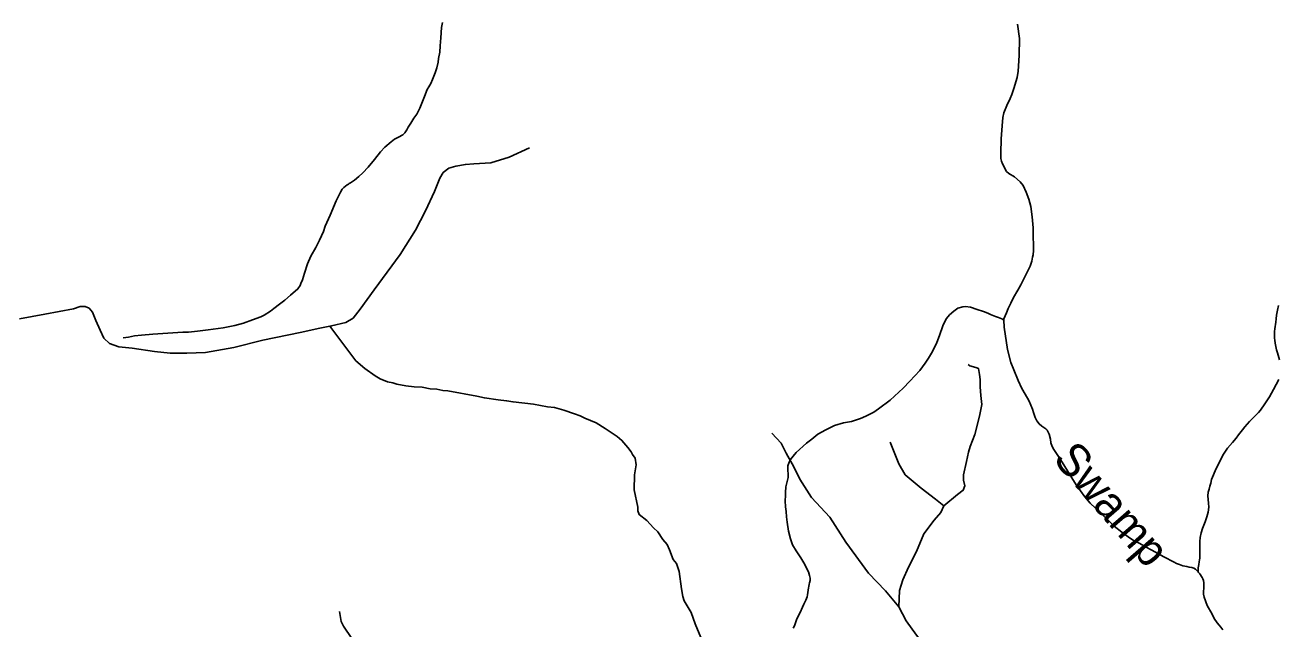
# Model space of a CAD drawing. Extents: x 2220236 to 2384410, y 720751 to 894131.
# Drawn here: x 2300357 to 2306111, y 868976 to 871750 of the extents above; entities that cross this region are included whole.
import ezdxf

# ---------------------------------------------------------------- set-up
doc = ezdxf.new("R2010")
doc.units = 0
doc.layers.add('Default', color=7, linetype='Continuous')

msp = doc.modelspace()

# ---------------------------------------------------------------- linework, layer by layer
at = {"layer": 'Default'}
for points in [[(2302274.1, 871762.5), (2302270.1, 871738.5), (2302266, 871692.3), (2302264.1, 871654.4), (2302262.1, 871626.5), (2302256.1, 871596.7), (2302254, 871580.2), (2302248, 871554.5), (2302240, 871530.4), (2302228, 871500.5), (2302219.9, 871482.7), (2302212, 871467), (2302204.1, 871454.3), (2302192, 871422.6), (2302170, 871368.5), (2302155.9, 871340.7), (2302141.9, 871322.1), (2302128, 871300.1), (2302116, 871280.8), (2302111.9, 871272.4), (2302110.1, 871268.4), (2302101.8, 871254.8), (2302092, 871246.2), (2302071.9, 871234.8), (2302054, 871226.6), (2302037.9, 871214.4), (2302009.9, 871190.2), (2301989.9, 871168.2), (2301962, 871132.6), (2301932.2, 871097.6), (2301907.9, 871072), (2301890, 871054.8), (2301869.9, 871037.6), (2301851.9, 871026.3), (2301845.9, 871022.8), (2301842, 871020.1), (2301835.9, 871016.6), (2301828, 871010.5), (2301820.2, 871003.6), (2301813.9, 870996.1), (2301805.9, 870982.6), (2301785.9, 870942.3), (2301757.8, 870876.4), (2301735.9, 870826.2), (2301727.9, 870802.1), (2301709.9, 870761.9), (2301691.9, 870728.4), (2301669.9, 870688.1), (2301654.5, 870653.8), (2301639.7, 870610.6), (2301631.7, 870580.7), (2301623.8, 870563.9), (2301619.8, 870554), (2301609.8, 870538), (2301576.2, 870509.6), (2301549.9, 870486.3), (2301525.9, 870468.1), (2301499.7, 870448.2), (2301483.8, 870435.9), (2301455.7, 870418.4), (2301439.8, 870410.3), (2301401.8, 870396.6), (2301360.5, 870381.7), (2301320.2, 870370.2), (2301266.4, 870359), (2301197.8, 870350.4), (2301149.6, 870344.4), (2301107.6, 870340.1), (2301081.6, 870339.8), (2300943.7, 870330.2), (2300891.6, 870326.4)], [(2304914.7, 871754.9), (2304923.8, 871688.1), (2304922.8, 871611), (2304918.7, 871538.6), (2304912.8, 871508.8), (2304898.6, 871459), (2304888.7, 871430.7), (2304880.7, 871413), (2304866.8, 871380.4), (2304852.6, 871347), (2304848.2, 871326.4), (2304844.8, 871286.9), (2304840.6, 871228.5), (2304839.6, 871208.6), (2304838.7, 871182.4), (2304838.8, 871166.8), (2304838.7, 871158.6), (2304838.7, 871148.8), (2304839.2, 871137.4), (2304842.3, 871125.1), (2304846.8, 871113.1), (2304850.7, 871105.1), (2304858.5, 871089), (2304864.6, 871078.4), (2304874.6, 871069), (2304900.6, 871052.9), (2304926.6, 871030.9), (2304940.7, 871012.7), (2304955.3, 870982.9), (2304966.9, 870950.6), (2304976.7, 870916.5), (2304982.4, 870870), (2304986.7, 870818.5), (2304986.9, 870779.1), (2304988.5, 870739.8), (2304988.8, 870714.4), (2304986.6, 870694.5), (2304984.6, 870684.6), (2304980.7, 870666.4), (2304972.7, 870642.3), (2304960.7, 870618.8), (2304948.7, 870594.5), (2304930.6, 870556.9), (2304916.6, 870532.5), (2304896.6, 870498.9), (2304884.6, 870473), (2304872.6, 870448.7), (2304864.6, 870428.6), (2304852.6, 870400.2), (2304852.8, 870395.3)], [(2301757.4, 870367.1), (2301764.6, 870368.4), (2301830.6, 870383.7), (2301863.6, 870404), (2301896.6, 870444.7), (2301960.1, 870533.6), (2302079.5, 870696.3), (2302150.6, 870808.1), (2302196.4, 870897.1), (2302237, 870986), (2302262.4, 871047), (2302277.6, 871072.4), (2302303, 871092.8), (2302336, 871102.9), (2302379.2, 871110.5), (2302417.3, 871113.1), (2302496.1, 871118.2), (2302579.9, 871143.6), (2302673.8, 871186.8)], [(2300330.8, 870401.5), (2300447.6, 870421.8), (2300579.7, 870447.2), (2300610.2, 870457.4), (2300633.1, 870457.4), (2300650.8, 870449.8), (2300666.1, 870432), (2300681.3, 870393.8), (2300701.6, 870348.1), (2300719.4, 870312.5), (2300744.8, 870287.1), (2300788, 870271.9), (2300848.9, 870266.8), (2300951.8, 870251.5), (2301022.9, 870243.9), (2301099.1, 870243.9), (2301185.5, 870246.4), (2301315, 870269.3), (2301449.6, 870302.3), (2301619.8, 870337.9), (2301711.2, 870358.3), (2301757.4, 870367.1)], [(2303884.5, 868979.6), (2303890.2, 868990.4), (2303894.2, 869000.4), (2303900.3, 869017.8), (2303908.2, 869034.6), (2303916.3, 869052.3), (2303927.3, 869076.4), (2303933.6, 869089.8), (2303942.2, 869108.2), (2303948.4, 869124.1), (2303950.2, 869132.3), (2303954.9, 869164.5), (2303956.2, 869172), (2303958.4, 869181.9), (2303960.3, 869188.6), (2303962.3, 869199.3), (2303962.2, 869210.1), (2303960.3, 869222.2), (2303955.9, 869238.4), (2303934.3, 869280.3), (2303920.2, 869302.6), (2303898.3, 869334.5), (2303882.1, 869362.6), (2303872.2, 869390), (2303863, 869425.1), (2303857.2, 869467.5), (2303853.9, 869491.1), (2303852.2, 869516.5), (2303850, 869537), (2303848.4, 869564.7), (2303849.4, 869589.4), (2303849.7, 869612.4), (2303850.6, 869620.6), (2303851.8, 869628.9), (2303854.3, 869642.2), (2303862.3, 869671.9), (2303862.3, 869680.2), (2303862.3, 869690), (2303860.2, 869702.3), (2303859.8, 869717.1), (2303860.2, 869726.1), (2303866.4, 869742.7), (2303872.3, 869754.4), (2303884.2, 869770.5), (2303898.2, 869786.7), (2303946.4, 869830.5), (2303970.3, 869848.6), (2303998.4, 869870.4), (2304034.4, 869890.7), (2304074.4, 869910.3), (2304116, 869923.7), (2304152.4, 869929.9), (2304193.5, 869942.4), (2304218.4, 869954.1), (2304254.5, 869972.8), (2304276.3, 869986.9), (2304330.5, 870026.7), (2304390.4, 870082.6), (2304420.5, 870114.2), (2304466.4, 870162.9), (2304490.6, 870196.7), (2304506.4, 870220.2), (2304524.4, 870250.5), (2304544.9, 870292.4), (2304556.6, 870324.9), (2304572.6, 870368.2), (2304582.6, 870392.4), (2304588.6, 870402.4), (2304602.5, 870418.6), (2304622.6, 870436.6), (2304640.6, 870450.6), (2304664.6, 870456.6), (2304676.6, 870457.1), (2304698.5, 870453.8), (2304730.5, 870444.5), (2304758.5, 870435), (2304778.5, 870426.6), (2304790.5, 870420.7), (2304814.5, 870410.9), (2304828.5, 870406.7), (2304842.6, 870400.6), (2304852.8, 870395.3)], [(2306113.1, 870462.6), (2306108.8, 870441.2), (2306104.8, 870417.2), (2306102.9, 870400.7), (2306100.9, 870385), (2306096.8, 870354.4), (2306095.8, 870342.8), (2306094.9, 870326.3), (2306095.3, 870312.6), (2306096.9, 870302.8), (2306098.9, 870288.9), (2306101.3, 870273.4), (2306104.9, 870258.7), (2306108.9, 870244.9), (2306119, 870212.5)], [(2301757.4, 870367.1), (2301876.3, 870208.3), (2301917, 870172.7), (2301965.2, 870139.7), (2301987.8, 870124.6), (2302021.9, 870111), (2302045.9, 870107.2), (2302063.9, 870101.5), (2302106.1, 870093.8), (2302144.1, 870088.4), (2302180, 870086.7), (2302218.1, 870079), (2302248.2, 870077.4), (2302276.2, 870071.8), (2302298.1, 870069.9), (2302432.4, 870045.4), (2302466.5, 870037.8), (2302530.5, 870028.4), (2302568.5, 870025), (2302598.5, 870019.2), (2302692.6, 870008.2), (2302756.7, 869996.9), (2302788.9, 869993.2), (2302831, 869981.7), (2302881.1, 869964.3), (2302907.1, 869954.6), (2302927.3, 869944.8), (2302979.4, 869923.4), (2303021.7, 869897.9), (2303076.2, 869860.5), (2303098.4, 869842.6), (2303126, 869809.3), (2303140.3, 869789.7), (2303146.4, 869777.5), (2303158.7, 869761.6), (2303164, 869730.5), (2303156.4, 869684.8), (2303153.9, 869616.1), (2303171.6, 869535.5), (2303171.9, 869519.5), (2303178, 869501.7), (2303212.3, 869473.8), (2303242.8, 869440.8), (2303263.1, 869423), (2303286, 869387.4), (2303306.3, 869364.5), (2303316.4, 869339.1), (2303334.1, 869295.4), (2303348.3, 869277.6), (2303360.8, 869239.7), (2303371.5, 869159.9), (2303377.9, 869125.9), (2303384.1, 869106), (2303416.7, 869052.3), (2303435.3, 869000.6), (2303494.8, 868855.2)], [(2304852.8, 870395.3), (2304854.5, 870362.5), (2304868.6, 870259.6), (2304884.6, 870200.5), (2304898.6, 870166.6), (2304918.6, 870118.2), (2304934.5, 870080.3), (2304960.6, 870036.1), (2304968.5, 870022.6), (2304984.6, 869986.3), (2304988.1, 869970.8), (2304996.6, 869948.2), (2305004.6, 869932.1), (2305014.4, 869917.9), (2305026.6, 869908.4), (2305036.7, 869902.4), (2305044.6, 869895.3), (2305050.6, 869889), (2305060.6, 869871.4), (2305066.5, 869848.6), (2305068.6, 869830.7), (2305074.5, 869814.5), (2305082.7, 869800.8), (2305112.6, 869754.4), (2305184.6, 869638.3), (2305224.7, 869582.6), (2305248.6, 869554.9), (2305272.6, 869530.5), (2305298.7, 869504.4), (2305326.7, 869480.1), (2305358.6, 869448.6), (2305394.6, 869420.5), (2305422.8, 869399.6), (2305448.6, 869382.5), (2305476.8, 869368.2), (2305503.2, 869353.7), (2305532.6, 869338.5), (2305587.7, 869306.9), (2305634.7, 869282.7), (2305645.9, 869277.5), (2305658.8, 869272.2), (2305675.2, 869266.3), (2305692.4, 869263), (2305703.2, 869260.9), (2305715.7, 869259), (2305725.1, 869255.2), (2305732.7, 869250.7), (2305744.8, 869238.8)], [(2300891.6, 870326.4), (2300859.6, 870322.5), (2300831.6, 870316.6), (2300819.5, 870314.5), (2300807.5, 870314)], [(2304576.2, 869542.4), (2304639.7, 869593.3), (2304665.1, 869613.6), (2304672.7, 869633.9), (2304667.7, 869659.3), (2304667.7, 869684.8), (2304680.4, 869745.8), (2304690.5, 869789), (2304698.1, 869814.4), (2304718.5, 869870.3), (2304741.3, 869954.2), (2304751.5, 870007.5), (2304746.4, 870048.2), (2304743.9, 870088.9), (2304743.9, 870121.9), (2304741.3, 870144.8), (2304736.2, 870172.7), (2304723.5, 870177.8), (2304695.6, 870185.4), (2304688, 870190.5)], [(2306114.9, 870122.9), (2306090.9, 870076.9), (2306072.3, 870043.3), (2306050.9, 870010.4), (2306030.4, 869981.6), (2306022.6, 869971.4), (2305996.9, 869946.6), (2305980.8, 869928.7), (2305958.7, 869904.8), (2305948.5, 869891.4), (2305930.8, 869868.4), (2305918.9, 869852.3), (2305902.9, 869832.9), (2305880.1, 869806.5), (2305860.7, 869778.5), (2305827.2, 869713.1), (2305806.8, 869662.3), (2305802.9, 869646.5), (2305798.7, 869632.3), (2305794.8, 869618.4), (2305790.8, 869604.2), (2305789.7, 869587.7), (2305790.8, 869570.6), (2305792.9, 869554.3), (2305793.4, 869535.5), (2305790.8, 869512.3), (2305784.7, 869490.7), (2305776.8, 869468.2), (2305764.8, 869438.3), (2305758.8, 869418.2)], [(2303786.3, 869875.4), (2303829.5, 869829.6), (2303852.4, 869783.9), (2303887.9, 869720.3), (2303915.9, 869664.4), (2303969.2, 869580.6), (2304053, 869489.1), (2304126.7, 869374.7), (2304230.8, 869232.4), (2304309.5, 869151), (2304370.5, 869077.3)], [(2304329.9, 869834.7), (2304370.5, 869735.6), (2304398.4, 869684.8), (2304426.4, 869661.9), (2304472.1, 869623.8), (2304538.1, 869572.9), (2304576.2, 869542.4)], [(2304370.5, 869077.3), (2304373, 869153.6), (2304388.3, 869201.9), (2304413.7, 869260.3), (2304451.8, 869331.5), (2304484.8, 869412.8), (2304533, 869476.4), (2304563.5, 869511.9), (2304576.2, 869542.4)], [(2305758.8, 869418.2), (2305754.7, 869396.8), (2305752.8, 869378.5), (2305752.7, 869358.1), (2305752.7, 869338.5), (2305753.2, 869316.3), (2305752.4, 869301.5), (2305751.1, 869294), (2305748.7, 869284.1), (2305747.4, 869272.5), (2305745.4, 869257), (2305744.8, 869248.6), (2305744.8, 869238.8)], [(2305744.8, 869238.8), (2305746.7, 869236.4), (2305752.7, 869230.1), (2305762.7, 869212.5), (2305765.7, 869206), (2305768.6, 869198.7), (2305770.7, 869188.2), (2305771.5, 869178.4), (2305770.7, 869166.8), (2305769, 869145.5), (2305769.8, 869135.5), (2305772.7, 869122.7), (2305786.7, 869084.6), (2305808.8, 869044.5), (2305818.8, 869024.5), (2305832.6, 869004.5), (2305840.8, 868994.2), (2305848.6, 868984.5), (2305858.7, 868972.7)], [(2302271.3, 868378.4), (2302261.1, 868454.7), (2302233.2, 868525.8), (2302200.2, 868617.3), (2302144.3, 868693.6), (2302085.9, 868752), (2302019.8, 868805.4), (2301969, 868843.5), (2301913.2, 868876.6), (2301882.7, 868904.5), (2301857.3, 868932.5), (2301819.2, 868988.4), (2301809, 869011.3), (2301801.4, 869057)], [(2304370.5, 869077.3), (2304403.5, 869013.8), (2304451.8, 868947.7), (2304479.7, 868909.6), (2304583.8, 868754.6), (2304634.6, 868683.4), (2304690.5, 868630), (2304743.9, 868584.3), (2304769.3, 868553.8), (2304794.7, 868513.1), (2304815, 868469.9), (2304822.6, 868442), (2304817.5, 868408.9), (2304802.3, 868360.6), (2304787, 868309.8), (2304776.9, 868274.2), (2304776.9, 868246.3), (2304782, 868208.2), (2304797.2, 868137), (2304807.4, 868076), (2304812.4, 868030.2)]]:
    msp.add_lwpolyline(points, dxfattribs=at)

# ---------------------------------------------------------------- texts
msp.add_text('Swamp', height=150, rotation=310.91361, dxfattribs=at).set_placement((2305073.4, 869754.1))

doc.saveas('drawing.dxf')
